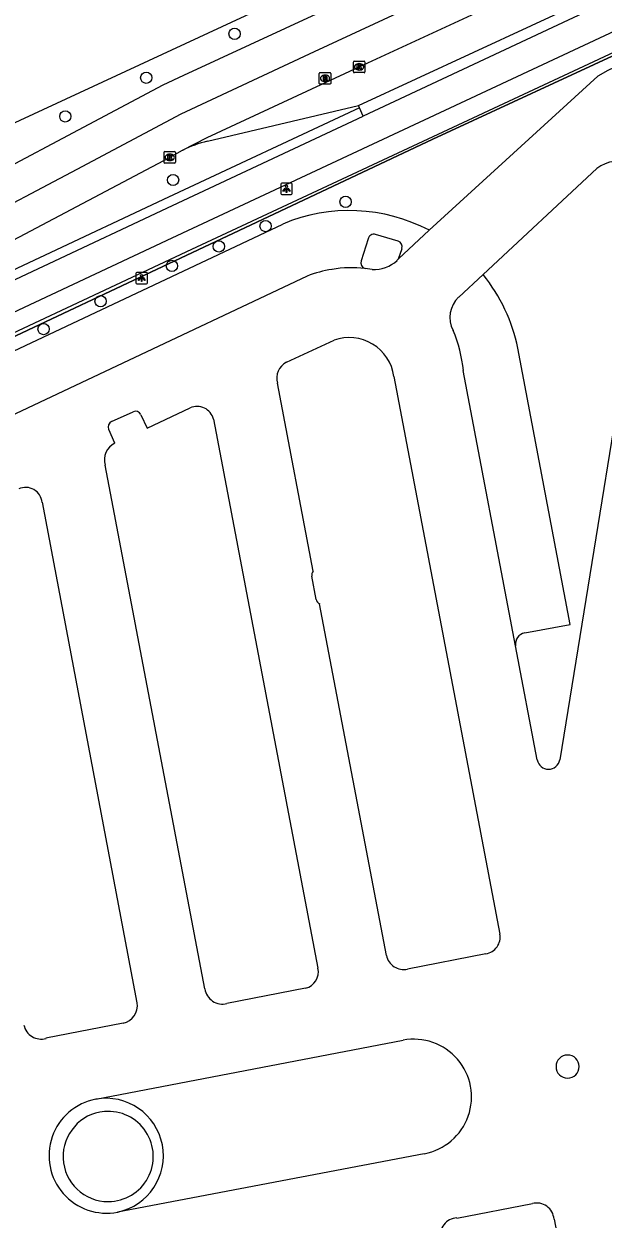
# Model space of a CAD drawing. Extents: x 158087 to 159494, y 382905 to 383981.
# Drawn here: x 159009.5 to 159059.7, y 383785.3 to 383888.8 of the extents above; entities that cross this region are included whole.
import ezdxf

# ---------------------------------------------------------------- set-up
doc = ezdxf.new("R2010")
doc.units = 0
for name, color, linetype in [('IMGEO_Berm_gesloten', 7, 'Continuous'), ('IMGEO_Boom', 7, 'Continuous'), ('IMGEO_Fietspad_gesloten', 7, 'Continuous'), ('IMGEO_Groenvoorziening', 7, 'Continuous'), ('IMGEO_Haag', 7, 'Continuous'), ('IMGEO_Hek', 7, 'Continuous'), ('IMGEO_Kolk', 7, 'Continuous'), ('IMGEO_Lage_trafo', 7, 'Continuous'), ('IMGEO_Lichtpunt', 7, 'Continuous'), ('IMGEO_OVBaan_gesloten', 7, 'Continuous'), ('IMGEO_OVBaan_open', 7, 'Continuous'), ('IMGEO_Parkeervlak_gesloten', 7, 'Continuous'), ('IMGEO_Rijbaan_lokaal_gesloten', 7, 'Continuous'), ('IMGEO_Rijbaan_regionaal_gesloten', 7, 'Continuous'), ('IMGEO_Rioolput', 7, 'Continuous'), ('IMGEO_Terreindeel_gesloten', 7, 'Continuous'), ('IMGEO_Voetpad_open', 7, 'Continuous')]:
    doc.layers.add(name, color=color, linetype=linetype)

msp = doc.modelspace()

# ---------------------------------------------------------------- linework, layer by layer
at = {"layer": 'IMGEO_Berm_gesloten'}
msp.add_arc((159016.61, 383790.74), 4.98, 281.7705, 100.1949, dxfattribs=at)
at = {"layer": 'IMGEO_Boom'}
for centre in [(159027.75, 383887.93), (159020.1, 383884.13), (159013.09, 383880.78), (159022.43, 383875.27), (159037.37, 383873.38), (159030.44, 383871.28), (159026.39, 383869.52), (159022.33, 383867.83), (159016.15, 383864.77), (159011.21, 383862.36)]:
    msp.add_circle(centre, 0.489, dxfattribs=at)
at = {"layer": 'IMGEO_Fietspad_gesloten'}
for points in [[(158994.27, 383857.09), (159000, 383859.78), (159022.34, 383870.25), (159085.28, 383899.72), (159096.27, 383904.86)], [(159083.53, 383901.75), (159082.3, 383901.17), (159077.13, 383898.74), (159038.9, 383880.79)], [(158993.25, 383859.39), (159000, 383862.56), (159022.38, 383873.06), (159038.9, 383880.79)]]:
    msp.add_lwpolyline(points, dxfattribs=at)
at = {"layer": 'IMGEO_Groenvoorziening'}
msp.add_lwpolyline([(159245.41, 383885.39), (159233.54, 383948.71), (159174.44, 383935.09), (159165.14, 383932.8), (159155.8, 383930.03), (159146.82, 383926.34), (159086.85, 383898.23), (159044.92, 383878.81), (158984.39, 383850.28)], dxfattribs=at)
at = {"layer": 'IMGEO_Haag'}
msp.add_lwpolyline([(159038.57, 383881.52), (159022.04, 383873.78), (158999.66, 383863.28), (158992.91, 383860.11), (158990.12, 383858.84), (158987.35, 383857.49), (158984.61, 383856.06), (158981.92, 383854.56), (158979.26, 383852.99), (158976.64, 383851.36), (158974.08, 383849.66), (158967.59, 383845.11)], dxfattribs=at)
at = {"layer": 'IMGEO_Hek'}
msp.add_lwpolyline([(158984.39, 383850.28), (159044.92, 383878.81), (159086.85, 383898.23)], dxfattribs=at)
at = {"layer": 'IMGEO_Kolk'}
for p, q in [((159038.05, 383884.64), (159038.05, 383885.49)), ((159038.12, 383885.57), (159038.97, 383885.57)), ((159038.53, 383885.35), (159038.56, 383885.35)), ((159038.56, 383884.79), (159038.53, 383884.79)), ((159039.05, 383885.49), (159039.05, 383884.64)), ((159038.97, 383884.57), (159038.12, 383884.57)), ((159021.64, 383876.8), (159021.64, 383877.66)), ((159021.71, 383877.73), (159022.56, 383877.73)), ((159022.13, 383877.51), (159022.15, 383877.51)), ((159022.64, 383877.66), (159022.64, 383876.8)), ((159022.56, 383876.73), (159021.71, 383876.73)), ((159022.15, 383876.95), (159022.12, 383876.95))]:
    msp.add_line(p, q, dxfattribs=at)
for points in [[(159038.05, 383884.64), (159038.05, 383885.49)], [(159038.12, 383885.57), (159038.97, 383885.57)], [(159038.37, 383885.27), (159038.49, 383885.27), (159038.49, 383885.11), (159038.62, 383885.27), (159038.78, 383885.27), (159038.64, 383885.12), (159038.79, 383884.87), (159038.64, 383884.87), (159038.55, 383885.03), (159038.49, 383884.96), (159038.49, 383884.87), (159038.37, 383884.87), (159038.37, 383885.27)], [(159039.05, 383885.49), (159039.05, 383884.64)], [(159038.97, 383884.57), (159038.12, 383884.57)], [(159021.64, 383876.8), (159021.64, 383877.66)], [(159021.71, 383877.73), (159022.56, 383877.73)], [(159021.96, 383877.43), (159022.08, 383877.43), (159022.08, 383877.28), (159022.21, 383877.43), (159022.38, 383877.43), (159022.23, 383877.28), (159022.38, 383877.03), (159022.23, 383877.03), (159022.15, 383877.19), (159022.08, 383877.13), (159022.08, 383877.03), (159021.96, 383877.03), (159021.96, 383877.43)], [(159022.64, 383877.66), (159022.64, 383876.8)], [(159022.56, 383876.73), (159021.71, 383876.73)]]:
    msp.add_lwpolyline(points, dxfattribs=at)
for centre, start, end in [((159038.12, 383885.49), 91.552, 178.448), ((159038.12, 383885.49), 91.552, 178.448), ((159038.12, 383884.64), 181.552, 268.448), ((159038.12, 383884.64), 181.552, 268.448), ((159038.97, 383885.49), 1.552, 88.448), ((159038.97, 383885.49), 1.552, 88.448), ((159038.97, 383884.64), 271.552, 358.448), ((159038.97, 383884.64), 271.552, 358.448), ((159021.71, 383877.65), 91.552, 178.448), ((159021.71, 383877.65), 91.552, 178.448), ((159022.56, 383877.65), 1.552, 88.448), ((159022.56, 383877.65), 1.552, 88.448), ((159021.71, 383876.81), 181.552, 268.448), ((159021.71, 383876.81), 181.552, 268.448), ((159022.56, 383876.81), 271.552, 358.448), ((159022.56, 383876.81), 271.552, 358.448)]:
    msp.add_arc(centre, 0.0765, start, end, dxfattribs=at)
for centre, major_axis, ratio, start_param, end_param in [((159038.53, 383885.07), (-0.387, 0.002), 0.722429, 4.712389, 7.853982), ((159038.56, 383885.07), (-0.39, 0.002), 0.717154, 1.570796, 4.712389), ((159022.12, 383877.23), (-0.387, 0.002), 0.722429, 4.712389, 7.853982), ((159022.15, 383877.23), (-0.39, 0.002), 0.717154, 1.570796, 4.712389)]:
    msp.add_ellipse(centre, major_axis=major_axis, ratio=ratio, start_param=start_param, end_param=end_param, dxfattribs=at)
at = {"layer": 'IMGEO_Lage_trafo'}
for start, end in [(90, 270), (270, 90)]:
    msp.add_arc((159056.6, 383798.47), 1, start, end, dxfattribs=at)
at = {"layer": 'IMGEO_Lichtpunt'}
for p, q in [((159031.75, 383874.91), (159031.75, 383874.1)), ((159031.75, 383874.91), (159031.75, 383874.1)), ((159032.66, 383875), (159031.85, 383875)), ((159032.66, 383875), (159031.85, 383875)), ((159032.75, 383874.1), (159032.75, 383874.91)), ((159032.75, 383874.1), (159032.75, 383874.91)), ((159031.85, 383874.01), (159032.66, 383874.01)), ((159031.85, 383874.01), (159032.66, 383874.01)), ((159019.2, 383867.17), (159019.2, 383866.37)), ((159019.2, 383867.17), (159019.2, 383866.37)), ((159020.11, 383867.27), (159019.3, 383867.27)), ((159020.11, 383867.27), (159019.3, 383867.27)), ((159020.2, 383866.37), (159020.2, 383867.17)), ((159020.2, 383866.37), (159020.2, 383867.17)), ((159019.3, 383866.27), (159020.11, 383866.27)), ((159019.3, 383866.27), (159020.11, 383866.27))]:
    msp.add_line(p, q, dxfattribs=at)
for points in [[(159032.13, 383874.57), (159032.17, 383874.55), (159031.98, 383874.28), (159031.94, 383874.31), (159032.13, 383874.57)], [(159032.23, 383874.53), (159032.28, 383874.53), (159032.28, 383874.2), (159032.23, 383874.2), (159032.23, 383874.53)], [(159032.34, 383874.55), (159032.38, 383874.57), (159032.57, 383874.31), (159032.53, 383874.28), (159032.34, 383874.55)], [(159019.58, 383866.84), (159019.62, 383866.81), (159019.43, 383866.55), (159019.39, 383866.57), (159019.58, 383866.84)], [(159019.68, 383866.79), (159019.73, 383866.79), (159019.73, 383866.47), (159019.68, 383866.47), (159019.68, 383866.79)], [(159019.79, 383866.81), (159019.83, 383866.84), (159020.02, 383866.57), (159019.98, 383866.55), (159019.79, 383866.81)]]:
    msp.add_lwpolyline(points, dxfattribs=at)
for centre in [(159032.25, 383874.71), (159019.7, 383866.97)]:
    msp.add_circle(centre, 0.0994, dxfattribs=at)
for centre, start, end in [((159031.85, 383874.91), 90, 180), ((159031.85, 383874.91), 90, 180), ((159032.66, 383874.91), 0, 90), ((159032.66, 383874.91), 0, 90), ((159031.85, 383874.1), 180, 270), ((159031.85, 383874.1), 180, 270), ((159032.66, 383874.1), 270, 0), ((159032.66, 383874.1), 270, 360), ((159019.3, 383867.17), 90, 180), ((159019.3, 383867.17), 90, 180), ((159020.11, 383867.17), 0, 90), ((159020.11, 383867.17), 0, 90), ((159019.3, 383866.37), 180, 270), ((159019.3, 383866.37), 180, 270), ((159020.11, 383866.37), 270, 0), ((159020.11, 383866.37), 270, 360)]:
    msp.add_arc(centre, 0.0946, start, end, dxfattribs=at)
at = {"layer": 'IMGEO_OVBaan_gesloten'}
msp.add_lwpolyline([(158968.64, 383862.06), (158969.81, 383862.54), (158981.13, 383867.25), (158981.06, 383867.49), (158984.86, 383869.18), (158988.89, 383871.04), (159000, 383876.2), (159037.82, 383893.76), (159071.73, 383909.52), (159090.07, 383918.01)], dxfattribs=at)
at = {"layer": 'IMGEO_OVBaan_open'}
for points in [[(159023.24, 383877.84), (159025.38, 383878.96), (159038.54, 383885.07), (159053.93, 383892.2), (159071.79, 383900.52), (159081.95, 383905.18)], [(159038.48, 383881.73), (159068.46, 383895.62), (159079.9, 383903.92), (159080.99, 383904.66), (159081.95, 383905.18)], [(159025.42, 383878.63), (159038.48, 383881.73)]]:
    msp.add_lwpolyline(points, dxfattribs=at)
msp.add_arc((159027.73, 383868.92), 9.98, 103.4186, 116.7253, dxfattribs=at)
at = {"layer": 'IMGEO_Parkeervlak_gesloten'}
for points in [[(158995.16, 383852.99), (158994.73, 383853.91), (159000, 383856.4), (159031.92, 383871.45)], [(159039.32, 383870.17), (159038.71, 383868.27)], [(159041.92, 383869.98), (159039.96, 383870.55)], [(159041.96, 383868.44), (159042.26, 383869.33)], [(159052.89, 383836.03), (159056.82, 383836.76), (159052.29, 383860.69)]]:
    msp.add_lwpolyline(points, dxfattribs=at)
for centre, radius, start, end in [((159037.7, 383857.72), 14.9, 62.2966, 112.826), ((159039.81, 383870.07), 0.5, 71.4637, 168.1212), ((159041.73, 383869.47), 0.545, 345.1058, 69.771), ((159039.26, 383868.12), 0.566, 164.442, 249.1583), ((159037.71, 383857.73), 14.88, 11.4644, 38.898), ((159053.04, 383835.08), 0.959, 98.7293, 189.3456)]:
    msp.add_arc(centre, radius, start, end, dxfattribs=at)
at = {"layer": 'IMGEO_Rijbaan_lokaal_gesloten'}
for points in [[(159067.63, 383888.3), (159060.1, 383884.75), (159059.22, 383884.27), (159044.62, 383870.91)], [(159049.29, 383867.08), (159059.15, 383876.26)], [(159063.88, 383874.02), (159055.92, 383825.05)], [(159044.62, 383870.91), (159041.96, 383868.44)], [(159041.96, 383868.44), (159041.82, 383868.3)], [(159039.67, 383867.52), (159039.06, 383867.59)], [(159047.17, 383865.11), (159049.29, 383867.08)], [(159034.05, 383866.95), (159000, 383850.89), (158986.75, 383844.64)], [(159032.25, 383859.48), (159036.37, 383861.4)], [(159052.09, 383834.93), (159047.57, 383858.76)], [(159041.56, 383858.26), (159050.74, 383809.95)], [(159034.57, 383841.38), (159031.46, 383857.66)], [(159017.1, 383854.34), (159018.98, 383855.18)], [(159019.63, 383854.94), (159020.19, 383853.77), (159023.92, 383855.54)], [(159017.39, 383852.46), (159016.85, 383853.67)], [(159025.93, 383854.56), (159034.98, 383807)], [(159025.17, 383805.2), (159016.54, 383850.56)], [(159011.07, 383847.35), (159019.3, 383803.99)], [(159034.82, 383838.92), (159034.44, 383840.95)], [(159040.91, 383808.09), (159035.12, 383838.55)], [(159053.98, 383825.04), (159052.09, 383834.93)], [(159049.53, 383808.23), (159042.73, 383806.92)], [(159033.9, 383805.25), (159027.09, 383803.93)], [(159018.11, 383802.23), (159011.41, 383800.92)], [(159015.73, 383795.64), (159042.35, 383800.76)], [(159044.19, 383790.92), (159017.62, 383785.87)], [(159047.01, 383785.35), (159053.55, 383786.61)], [(159055.43, 383785.26), (159060.63, 383758)]]:
    msp.add_lwpolyline(points, dxfattribs=at)
for centre, radius, start, end in [((159060.97, 383873.99), 2.91, 0.5425, 128.7277), ((159039.87, 383870.33), 2.82, 266.0045, 313.966), ((159037.66, 383857.73), 9.9, 98.5296, 111.3866), ((159037.88, 383858.02), 9.65, 82.9767, 100.0623), ((159048.83, 383863.36), 2.42, 133.5088, 207.5278), ((159035.37, 383857.51), 12.27, 5.8724, 22.7033), ((159037.68, 383857.7), 3.92, 8.2235, 109.4274), ((159032.92, 383858.11), 1.52, 116.0279, 197.1271), ((159024.5, 383854.19), 1.47, 14.5243, 113.5576), ((159019.18, 383854.73), 0.502, 25.5131, 114.1017), ((159017.3, 383853.88), 0.5, 114.2832, 204.2821), ((159018.04, 383851.04), 1.57, 114.4228, 197.881), ((159009.66, 383847.22), 1.42, 5.083, 115.0967), ((159034.93, 383841.05), 0.496, 137.2175, 190.9268), ((159035.32, 383839.01), 0.501, 190.4085, 247.1368), ((159054.95, 383825.21), 0.987, 190.4951, 350.3306), ((159049.28, 383809.69), 1.48, 279.7891, 10.0928), ((159042.4, 383808.4), 1.52, 191.8692, 282.6763), ((159033.54, 383806.68), 1.47, 284.2111, 12.3469), ((159026.71, 383805.44), 1.56, 188.7035, 284.2336), ((159017.8, 383803.73), 1.53, 281.7432, 9.888), ((159010.98, 383802.36), 1.51, 191.5844, 286.8237), ((159043.28, 383795.84), 5, 280.4489, 100.718), ((159016.66, 383790.75), 4.98, 100.8292, 281.1361), ((159053.93, 383785.15), 1.5, 4.0002, 104.6253), ((159047.09, 383783.82), 1.54, 93.1439, 190.4216)]:
    msp.add_arc(centre, radius, start, end, dxfattribs=at)
at = {"layer": 'IMGEO_Rijbaan_regionaal_gesloten'}
for points in [[(159091.12, 383915.78), (159073.29, 383907.52), (159037.87, 383891.09), (159023.32, 383884.33), (159021.53, 383883.48), (159000, 383872.05), (158971.11, 383856.72)], [(159092.39, 383913.1), (159074.45, 383904.84), (159034.64, 383886.37), (159023.11, 383880.97), (159014.08, 383876.19), (158995.06, 383866.12), (158977.38, 383856.77), (158965.38, 383850.61)], [(158966.64, 383848.02), (158970.27, 383849.8), (158972.04, 383850.72), (158975.78, 383852.69), (158992.14, 383861.33), (159000, 383865.51), (159007.58, 383869.53), (159022.13, 383877.23), (159023.24, 383877.84)]]:
    msp.add_lwpolyline(points, dxfattribs=at)
at = {"layer": 'IMGEO_Rioolput'}
for p, q in [((159035.09, 383883.64), (159035.09, 383884.49)), ((159035.17, 383884.57), (159036.02, 383884.57)), ((159035.58, 383884.35), (159035.61, 383884.35)), ((159035.6, 383883.79), (159035.58, 383883.79)), ((159036.09, 383884.49), (159036.09, 383883.64)), ((159036.02, 383883.57), (159035.17, 383883.57))]:
    msp.add_line(p, q, dxfattribs=at)
for points in [[(159035.09, 383883.64), (159035.09, 383884.49)], [(159035.17, 383884.57), (159036.02, 383884.57)], [(159035.68, 383884.26), (159035.43, 383884.27), (159035.43, 383883.87)], [(159035.43, 383883.87), (159035.55, 383883.87), (159035.55, 383884.03), (159035.56, 383884.03)], [(159035.61, 383884.19), (159035.55, 383884.19), (159035.55, 383884.1)], [(159035.55, 383884.1), (159035.6, 383884.1)], [(159035.61, 383884), (159035.68, 383883.87), (159035.82, 383883.87), (159035.76, 383883.99)], [(159036.09, 383884.49), (159036.09, 383883.64)], [(159036.02, 383883.57), (159035.17, 383883.57)]]:
    msp.add_lwpolyline(points, dxfattribs=at)
for centre, radius, start, end in [((159035.17, 383884.49), 0.0765, 91.552, 178.448), ((159035.17, 383884.49), 0.0765, 91.552, 178.448), ((159035.17, 383883.64), 0.0765, 181.552, 268.448), ((159035.17, 383883.64), 0.0765, 181.552, 268.448), ((159035.56, 383883.98), 0.0533, 26.0293, 88.6989), ((159035.59, 383884.29), 0.19, 274.7715, 282.9687), ((159035.61, 383884.09), 0.0964, 77.0061, 93.1865), ((159035.63, 383884.15), 0.0378, 276.6634, 79.6772), ((159035.68, 383884.15), 0.109, 350.3612, 89.416), ((159035.68, 383884.15), 0.112, 277.5842, 350.9817), ((159035.66, 383883.94), 0.108, 29.5134, 73.7905), ((159036.02, 383884.49), 0.0765, 1.552, 88.448), ((159036.02, 383884.49), 0.0765, 1.552, 88.448), ((159036.02, 383883.64), 0.0765, 271.552, 358.448), ((159036.02, 383883.64), 0.0765, 271.552, 358.448)]:
    msp.add_arc(centre, radius, start, end, dxfattribs=at)
for centre, major_axis, ratio, start_param, end_param in [((159035.58, 383884.07), (-0.387, 0.002), 0.722429, 4.712389, 7.853982), ((159035.6, 383884.07), (-0.39, 0.002), 0.717154, 1.570796, 4.712389)]:
    msp.add_ellipse(centre, major_axis=major_axis, ratio=ratio, start_param=start_param, end_param=end_param, dxfattribs=at)
at = {"layer": 'IMGEO_Terreindeel_gesloten'}
for centre, start, end in [((159016.81, 383790.68), 94.9185, 270.1236), ((159016.8, 383790.68), 270.294, 94.7481)]:
    msp.add_arc(centre, 3.91, start, end, dxfattribs=at)
at = {"layer": 'IMGEO_Voetpad_open'}
for points in [[(159096.98, 383903.36), (159085.47, 383897.98), (159075.84, 383893.42), (159074.57, 383892.88), (159024.01, 383869.25), (159000, 383858), (158994.14, 383855.25)], [(159038.57, 383881.52), (159038.48, 383881.73)], [(159038.9, 383880.79), (159038.57, 383881.52)]]:
    msp.add_lwpolyline(points, dxfattribs=at)

doc.saveas('drawing.dxf')
